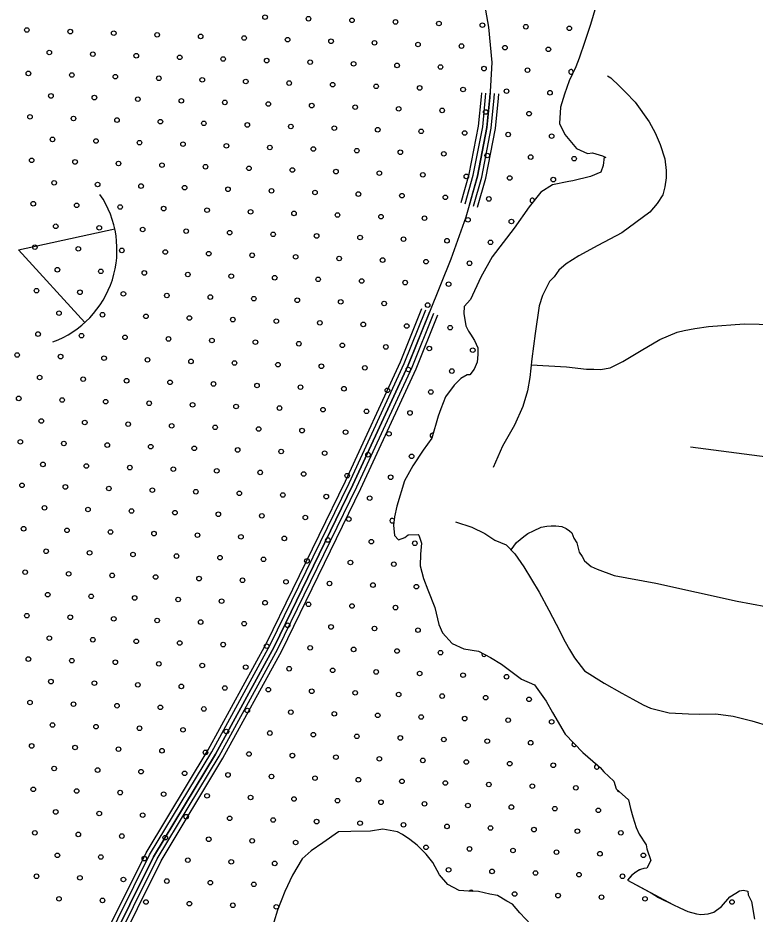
# Model space of a CAD drawing. Extents: x 1788175 to 1969470, y 584502 to 738744.
# Drawn here: x 1801888 to 1805307, y 705563 to 709722 of the extents above; entities that cross this region are included whole.
import ezdxf

# ---------------------------------------------------------------- set-up
doc = ezdxf.new("R2010")
doc.units = 0
for name, color, linetype in [('DESIGN - SCRATCH - User 1', 7, 'Continuous'), ('DESIGN - TRAFFIC CONTROL PERMANENT - Pavement Marking Text', 7, 'Continuous'), ('DESIGN - TRANSPORTATION - Edge of Traveled Way', 7, 'Continuous'), ('SURVEY - DRAINAGE - Natural Features', 7, 'Continuous'), ('SURVEY - TRANSPORTATION - Roads', 7, 'Continuous')]:
    doc.layers.add(name, color=color, linetype=linetype)

msp = doc.modelspace()

# ---------------------------------------------------------------- linework, layer by layer
at = {"layer": 'DESIGN - SCRATCH - User 1'}
for points in [[(1804569.3, 709775.9), (1804543.4, 709691.8), (1804517.4, 709613.6), (1804491.4, 709535.5), (1804475.4, 709495.4), (1804445.4, 709431.2), (1804423.5, 709369.1), (1804411.5, 709329), (1804405.5, 709309), (1804399.5, 709232.9), (1804425.5, 709180.9), (1804455.5, 709144.9), (1804479.5, 709116.9), (1804529.4, 709092.9), (1804553.4, 709096.9), (1804599.4, 709083), (1804615.4, 709075), (1804607.4, 709077), (1804603.4, 709036.9), (1804591.4, 709006.9), (1804543.4, 708986.8), (1804461.5, 708966.6), (1804443.5, 708962.6), (1804367.5, 708948.4), (1804313.6, 708914.3), (1804259.6, 708846.1), (1804189.7, 708745.9), (1804087.7, 708613.5), (1804035.8, 708519.3), (1803987.8, 708415.1), (1803957.8, 708383), (1803955.8, 708350.9), (1803965.8, 708292.9), (1803977.8, 708268.9), (1803987.8, 708254.8), (1804005.8, 708224.8), (1804021.8, 708190.8), (1804021.8, 708160.8), (1804017.8, 708124.7), (1804003.8, 708092.6), (1803983.8, 708066.6), (1803971.8, 708066.5), (1803941.9, 708048.5), (1803911.9, 708018.4), (1803871.9, 707964.2), (1803849.9, 707908.1), (1803837.9, 707874.1), (1803808, 707771.9), (1803768, 707715.7), (1803720, 707643.5), (1803682, 707573.4), (1803646.1, 707457.2), (1803634.1, 707407.1), (1803630.1, 707369), (1803634.1, 707320.9), (1803654.1, 707300.9), (1803682.1, 707311), (1803698.1, 707323), (1803744, 707325.1), (1803748, 707321.1), (1803760, 707285.1), (1803756, 707233), (1803754, 707178.9), (1803770, 707120.9), (1803790, 707068.8), (1803822, 706986.7), (1803840, 706906.7), (1803858, 706868.6), (1803902, 706818.6), (1803956, 706794.7), (1804023.9, 706782.8), (1804079.9, 706754.8), (1804131.9, 706722.8), (1804223.8, 706652.9), (1804283.8, 706626.9), (1804337.8, 706550.9), (1804367.8, 706498.9), (1804425.7, 706398.8), (1804507.7, 706312.8), (1804577.7, 706252.8), (1804589.4, 706243), (1804605.7, 706222.8), (1804651.6, 706180.9), (1804663.6, 706144.8), (1804719.6, 706092.8), (1804729.6, 706052.8), (1804739.6, 706014.7), (1804755.6, 705964.7), (1804769.6, 705934.7), (1804801.6, 705884.7), (1804805.6, 705866.6), (1804823.6, 705812.6), (1804805.6, 705776.5), (1804791.6, 705774.5), (1804776.4, 705770)], [(1804077.8, 705656.3), (1804024.4, 705667.3), (1803978.1, 705669.1), (1803934.1, 705673), (1803882.1, 705701), (1803844.1, 705745), (1803812.1, 705803), (1803782.2, 705841), (1803740.2, 705883), (1803706.2, 705909), (1803672.2, 705933), (1803648.2, 705945), (1803580.3, 705956.9), (1803524.3, 705948.8), (1803432.3, 705946.6), (1803374.4, 705944.5), (1803302.4, 705894.4), (1803248.4, 705856.2), (1803206.5, 705820.1), (1803162.5, 705743.9), (1803126.5, 705667.8), (1803092.6, 705581.6), (1803074.6, 705525.5)], [(1804776.4, 705770), (1804750.1, 705756.3), (1804730.3, 705738.6), (1804715.7, 705719.9), (1804925.5, 705608.4), (1804957.5, 705592.5), (1804995.5, 705574.5), (1805035.5, 705564.5), (1805055.5, 705560.6), (1805089.5, 705564.6), (1805115.4, 705572.7), (1805151.4, 705598.8), (1805189.4, 705642.9), (1805217.4, 705661), (1805235.4, 705671), (1805253.4, 705675), (1805273.3, 705669.1), (1805275.3, 705653), (1805291.3, 705621), (1805305.3, 705538.9)], [(1804473.9, 705016.9), (1804453.9, 705068.9), (1804439.9, 705141), (1804413.9, 705213.1), (1804375.9, 705333.2), (1804345.9, 705405.3), (1804309.9, 705459.3), (1804269.4, 705512.6), (1804215.9, 705569.3), (1804182, 705609.3), (1804156, 705623.3), (1804112, 705649.3), (1804077.8, 705656.3)]]:
    msp.add_lwpolyline(points, dxfattribs=at)
at = {"layer": 'DESIGN - TRAFFIC CONTROL PERMANENT - Pavement Marking Text'}
for centre in [(1803034.5, 709726.2), (1803236.1, 709718.7), (1803437.7, 709711.2), (1801929.4, 709666.4), (1803639.4, 709703.8), (1803841, 709696.3), (1804042.6, 709688.8), (1804244.2, 709681.4), (1804445.8, 709673.9), (1802131, 709659), (1802332.6, 709651.5), (1802534.2, 709644), (1802735.8, 709636.6), (1802937.4, 709629.1), (1803139.1, 709621.6), (1803340.7, 709614.2), (1803542.3, 709606.7), (1803743.9, 709599.2), (1803945.5, 709591.7), (1804147.1, 709584.3), (1802033.9, 709561.9), (1802235.5, 709554.4), (1802437.2, 709546.9), (1804348.7, 709576.8), (1802638.8, 709539.5), (1802840.4, 709532), (1803042, 709524.5), (1803243.6, 709517.1), (1803445.2, 709509.6), (1803646.8, 709502.1), (1801936.9, 709464.8), (1802138.5, 709457.3), (1803848.4, 709494.7), (1804050, 709487.2), (1804251.6, 709479.7), (1802340.1, 709449.9), (1802541.7, 709442.4), (1802743.3, 709434.9), (1802944.9, 709427.5), (1803146.5, 709420), (1803348.1, 709412.5), (1803549.7, 709405.1), (1803751.4, 709397.6), (1803953, 709390.1), (1804154.6, 709382.7), (1804356.2, 709375.2), (1802041.4, 709360.3), (1802243, 709352.8), (1802444.6, 709345.3), (1802646.2, 709337.9), (1802847.8, 709330.4), (1803049.5, 709322.9), (1803251.1, 709315.5), (1803452.7, 709308), (1803654.3, 709300.5), (1803855.9, 709293.1), (1801944.3, 709263.2), (1802145.9, 709255.7), (1804057.5, 709285.6), (1804259.1, 709278.1), (1802347.6, 709248.3), (1802549.2, 709240.8), (1802750.8, 709233.3), (1802952.4, 709225.9), (1803154, 709218.4), (1803355.6, 709210.9), (1803557.2, 709203.5), (1803758.8, 709196), (1803960.4, 709188.5), (1804162, 709181.1), (1804363.7, 709173.6), (1802048.9, 709158.7), (1802250.5, 709151.2), (1802452.1, 709143.7), (1802653.7, 709136.3), (1802855.3, 709128.8), (1803056.9, 709121.3), (1803258.5, 709113.9), (1803460.1, 709106.4), (1803661.8, 709098.9), (1803863.4, 709091.5), (1804065, 709084), (1801951.8, 709061.6), (1802153.4, 709054.1), (1802355, 709046.7), (1804266.6, 709076.5), (1804468.2, 709069.1), (1802556.6, 709039.2), (1802758.2, 709031.7), (1802959.8, 709024.3), (1803161.5, 709016.8), (1803363.1, 709009.3), (1803564.7, 709001.9), (1803766.3, 708994.4), (1803967.9, 708986.9), (1804169.5, 708979.5), (1804371.1, 708972), (1802056.3, 708957.1), (1802257.9, 708949.6), (1802459.6, 708942.1), (1802661.2, 708934.6), (1802862.8, 708927.2), (1803064.4, 708919.7), (1803266, 708912.2), (1803467.6, 708904.8), (1803669.2, 708897.3), (1803870.8, 708889.8), (1804072.4, 708882.4), (1801959.3, 708860), (1802160.9, 708852.5), (1802362.5, 708845), (1802564.1, 708837.6), (1802765.7, 708830.1), (1802967.3, 708822.6), (1803168.9, 708815.2), (1803370.5, 708807.7), (1803572.1, 708800.2), (1803773.8, 708792.8), (1802063.8, 708755.4), (1803975.4, 708785.3), (1804177, 708777.8), (1802265.4, 708748), (1802467, 708740.5), (1802668.6, 708733), (1802870.2, 708725.6), (1803071.9, 708718.1), (1803273.5, 708710.6), (1803475.1, 708703.2), (1803676.7, 708695.7), (1803878.3, 708688.2), (1804079.9, 708680.8), (1801966.7, 708658.4), (1802168.3, 708650.9), (1802370, 708643.4), (1802571.6, 708636), (1802773.2, 708628.5), (1802974.8, 708621), (1803176.4, 708613.6), (1803378, 708606.1), (1803579.6, 708598.6), (1803781.2, 708591.2), (1803982.8, 708583.7), (1802071.3, 708553.8), (1802272.9, 708546.4), (1802474.5, 708538.9), (1802676.1, 708531.4), (1802877.7, 708524), (1803079.3, 708516.5), (1803280.9, 708509), (1803482.5, 708501.6), (1803684.2, 708494.1), (1803885.8, 708486.6), (1801974.2, 708456.8), (1802175.8, 708449.3), (1802377.4, 708441.8), (1802579, 708434.4), (1802780.6, 708426.9), (1802982.3, 708419.4), (1803183.9, 708412), (1803385.5, 708404.5), (1803587.1, 708397), (1803788.7, 708389.6), (1802078.7, 708352.2), (1802280.3, 708344.8), (1802482, 708337.3), (1802683.6, 708329.8), (1802885.2, 708322.4), (1803086.8, 708314.9), (1803288.4, 708307.4), (1803490, 708300), (1803691.6, 708292.5), (1801981.7, 708255.1), (1803893.2, 708285), (1802183.3, 708247.7), (1802384.9, 708240.2), (1802586.5, 708232.7), (1802788.1, 708225.3), (1802989.7, 708217.8), (1803191.3, 708210.3), (1803392.9, 708202.9), (1803594.5, 708195.4), (1803796.2, 708187.9), (1803997.8, 708180.5), (1801884.6, 708158.1), (1802086.2, 708150.6), (1802287.8, 708143.1), (1802489.4, 708135.7), (1802691, 708128.2), (1802892.6, 708120.7), (1803094.3, 708113.3), (1803295.9, 708105.8), (1803497.5, 708098.3), (1803699.1, 708090.9), (1801989.1, 708053.5), (1802190.7, 708046.1), (1803900.7, 708083.4), (1802392.4, 708038.6), (1802594, 708031.1), (1802795.6, 708023.7), (1802997.2, 708016.2), (1803198.8, 708008.7), (1803400.4, 708001.3), (1803602, 707993.8), (1803803.6, 707986.3), (1801892.1, 707956.5), (1802093.7, 707949), (1802295.3, 707941.5), (1802496.9, 707934.1), (1802698.5, 707926.6), (1802900.1, 707919.1), (1803101.7, 707911.7), (1803303.3, 707904.2), (1803504.9, 707896.7), (1803706.6, 707889.3), (1801996.6, 707851.9), (1802198.2, 707844.5), (1802399.8, 707837), (1802601.4, 707829.5), (1802803, 707822.1), (1803004.7, 707814.6), (1803206.3, 707807.1), (1803407.9, 707799.7), (1801899.5, 707754.9), (1803609.5, 707792.2), (1802101.1, 707747.4), (1802302.7, 707739.9), (1802504.4, 707732.5), (1802706, 707725), (1802907.6, 707717.5), (1803109.2, 707710.1), (1803310.8, 707702.6), (1803512.4, 707695.1), (1803714, 707687.7), (1802004.1, 707650.3), (1802205.7, 707642.9), (1802407.3, 707635.4), (1802608.9, 707627.9), (1802810.5, 707620.4), (1803012.1, 707613), (1803213.7, 707605.5), (1803415.3, 707598), (1803616.9, 707590.6), (1801907, 707553.2), (1802108.6, 707545.8), (1802310.2, 707538.3), (1802511.8, 707530.8), (1802713.4, 707523.4), (1802915, 707515.9), (1803116.7, 707508.4), (1803318.3, 707501), (1803519.9, 707493.5), (1802011.5, 707448.7), (1802213.1, 707441.2), (1802414.8, 707433.8), (1802616.4, 707426.3), (1802818, 707418.8), (1803019.6, 707411.4), (1803221.2, 707403.9), (1803422.8, 707396.4), (1801914.5, 707351.6), (1802116.1, 707344.2), (1802317.7, 707336.7), (1802519.3, 707329.2), (1802720.9, 707321.8), (1802922.5, 707314.3), (1803124.1, 707306.8), (1803325.7, 707299.4), (1803527.3, 707291.9), (1803729, 707284.4), (1802019, 707247.1), (1802220.6, 707239.6), (1802422.2, 707232.2), (1802623.8, 707224.7), (1802825.4, 707217.2), (1803027.1, 707209.8), (1803228.7, 707202.3), (1803430.3, 707194.8), (1803631.9, 707187.4), (1801921.9, 707150), (1802123.5, 707142.6), (1802325.2, 707135.1), (1802526.8, 707127.6), (1802728.4, 707120.2), (1802930, 707112.7), (1803131.6, 707105.2), (1803333.2, 707097.8), (1803534.8, 707090.3), (1802026.5, 707045.5), (1803736.4, 707082.8), (1802228.1, 707038), (1802429.7, 707030.6), (1802631.3, 707023.1), (1802832.9, 707015.6), (1803034.5, 707008.2), (1803236.1, 707000.7), (1803437.7, 706993.2), (1803639.4, 706985.7), (1801929.4, 706948.4), (1802131, 706940.9), (1802332.6, 706933.5), (1802534.2, 706926), (1802735.8, 706918.5), (1802937.4, 706911.1), (1803139.1, 706903.6), (1803340.7, 706896.1), (1803542.3, 706888.7), (1803743.9, 706881.2), (1802033.9, 706843.9), (1802235.5, 706836.4), (1802437.2, 706828.9), (1802638.8, 706821.5), (1802840.4, 706814), (1803042, 706806.5), (1803243.6, 706799.1), (1803445.2, 706791.6), (1803646.8, 706784.1), (1803848.4, 706776.7), (1801936.9, 706746.8), (1802138.5, 706739.3), (1802340.1, 706731.9), (1802541.7, 706724.4), (1802743.3, 706716.9), (1802944.9, 706709.5), (1803146.5, 706702), (1803348.1, 706694.5), (1803549.7, 706687.1), (1803751.4, 706679.6), (1803953, 706672.1), (1802041.4, 706642.3), (1802243, 706634.8), (1804154.6, 706664.7), (1802444.6, 706627.3), (1802646.2, 706619.9), (1802847.8, 706612.4), (1803049.5, 706604.9), (1803251.1, 706597.5), (1803452.7, 706590), (1801944.3, 706545.2), (1803654.3, 706582.5), (1803855.9, 706575.1), (1804057.5, 706567.6), (1804259.1, 706560.1), (1802145.9, 706537.7), (1802347.6, 706530.3), (1802549.2, 706522.8), (1802750.8, 706515.3), (1802952.4, 706507.9), (1803154, 706500.4), (1803355.6, 706492.9), (1803557.2, 706485.5), (1803758.8, 706478), (1803960.4, 706470.5), (1804162, 706463.1), (1802048.9, 706440.7), (1802250.5, 706433.2), (1802452.1, 706425.7), (1804363.7, 706455.6), (1802653.7, 706418.3), (1802855.3, 706410.8), (1803056.9, 706403.3), (1803258.5, 706395.9), (1803460.1, 706388.4), (1803661.8, 706380.9), (1801951.8, 706343.6), (1803863.4, 706373.5), (1804065, 706366), (1804266.6, 706358.5), (1802153.4, 706336.1), (1802355, 706328.6), (1802556.6, 706321.2), (1802758.2, 706313.7), (1802959.8, 706306.2), (1803161.5, 706298.8), (1803363.1, 706291.3), (1803564.7, 706283.8), (1803766.3, 706276.4), (1803967.9, 706268.9), (1804169.5, 706261.4), (1804371.1, 706254), (1802056.3, 706239), (1802257.9, 706231.6), (1802459.6, 706224.1), (1802661.2, 706216.6), (1802862.8, 706209.2), (1803064.4, 706201.7), (1803266, 706194.2), (1803467.6, 706186.8), (1803669.2, 706179.3), (1803870.8, 706171.8), (1801959.3, 706142), (1802160.9, 706134.5), (1804072.4, 706164.4), (1804274.1, 706156.9), (1804475.7, 706149.4), (1802362.5, 706127), (1802564.1, 706119.6), (1802765.7, 706112.1), (1802967.3, 706104.6), (1803168.9, 706097.2), (1803370.5, 706089.7), (1803572.1, 706082.2), (1803773.8, 706074.8), (1803975.4, 706067.3), (1804177, 706059.8), (1804378.6, 706052.4), (1802063.8, 706037.4), (1802265.4, 706030), (1802467, 706022.5), (1802668.6, 706015), (1802870.2, 706007.6), (1804580.2, 706044.9), (1803071.9, 706000.1), (1803273.5, 705992.6), (1803475.1, 705985.2), (1803676.7, 705977.7), (1803878.3, 705970.2), (1801966.7, 705940.4), (1802168.3, 705932.9), (1802370, 705925.4), (1804079.9, 705962.8), (1804281.5, 705955.3), (1804483.1, 705947.8), (1804684.7, 705940.4), (1802571.6, 705918), (1802773.2, 705910.5), (1802974.8, 705903), (1803176.4, 705895.6), (1803781.2, 705873.2), (1803982.8, 705865.7), (1804184.4, 705858.2), (1804386.1, 705850.8), (1804587.7, 705843.3), (1802071.3, 705835.8), (1802272.9, 705828.4), (1802474.5, 705820.9), (1802676.1, 705813.4), (1802877.7, 705806), (1803079.3, 705798.5), (1804789.3, 705835.8), (1803885.8, 705768.6), (1804087.4, 705761.2), (1801974.2, 705738.8), (1802175.8, 705731.3), (1802377.4, 705723.8), (1802579, 705716.4), (1804289, 705753.7), (1804490.6, 705746.2), (1804692.2, 705738.8), (1802780.6, 705708.9), (1802982.3, 705701.4), (1802078.7, 705634.2), (1804191.9, 705656.6), (1804393.5, 705649.1), (1804595.1, 705641.7), (1804796.7, 705634.2), (1802280.3, 705626.7), (1802482, 705619.3), (1802683.6, 705611.8), (1802885.2, 705604.3), (1803086.8, 705596.9), (1805200, 705619.3)]:
    msp.add_circle(centre, 10.6, dxfattribs=at)
for centre, start, end in [((1804453.3, 709472.3), 347.763, 322.129), ((1804274.1, 708874.9), 13.3357, 269.9415), ((1803811.1, 707784.7), 70.349, 256.9559), ((1803624.4, 707389), 36.9359, 311.0892), ((1804050, 706769.2), 150.9344, 335.997), ((1804468.2, 706351.1), 121.4171, 325.8318), ((1804572.7, 706246.5), 89.8937, 9.68), ((1804677.3, 706142), 180.0249, 274.201), ((1803990.3, 705664.1), 23.166, 152.4232)]:
    msp.add_arc(centre, 10.6, start, end, dxfattribs=at)
at = {"layer": 'DESIGN - TRANSPORTATION - Edge of Traveled Way'}
for q in [(1802337.5, 708743.1), (1802198.5, 708308.6)]:
    msp.add_line((1801891.7, 708646.3), q, dxfattribs=at)
for points in [[(1804569.3, 709775.9), (1804543.4, 709691.8), (1804517.4, 709613.6), (1804491.4, 709535.5), (1804475.4, 709495.4), (1804445.4, 709431.2), (1804423.5, 709369.1), (1804411.5, 709329), (1804405.5, 709309), (1804399.5, 709232.9), (1804425.5, 709180.9), (1804455.5, 709144.9), (1804479.5, 709116.9), (1804529.4, 709092.9), (1804553.4, 709096.9), (1804599.4, 709083), (1804615.4, 709075), (1804607.4, 709077), (1804603.4, 709036.9), (1804591.4, 709006.9), (1804543.4, 708986.8), (1804461.5, 708966.6), (1804443.5, 708962.6), (1804367.5, 708948.4), (1804313.6, 708914.3), (1804259.6, 708846.1), (1804189.7, 708745.9), (1804087.7, 708613.5), (1804035.8, 708519.3), (1803987.8, 708415.1), (1803957.8, 708383), (1803955.8, 708350.9), (1803965.8, 708292.9), (1803977.8, 708268.9), (1803987.8, 708254.8), (1804005.8, 708224.8), (1804021.8, 708190.8), (1804021.8, 708160.8), (1804017.8, 708124.7), (1804003.8, 708092.6), (1803983.8, 708066.6), (1803971.8, 708066.5), (1803941.9, 708048.5), (1803911.9, 708018.4), (1803871.9, 707964.2), (1803849.9, 707908.1), (1803837.9, 707874.1), (1803808, 707771.9), (1803768, 707715.7), (1803720, 707643.5), (1803682, 707573.4), (1803646.1, 707457.2), (1803634.1, 707407.1), (1803630.1, 707369), (1803634.1, 707320.9), (1803654.1, 707300.9), (1803682.1, 707311), (1803698.1, 707323), (1803744, 707325.1), (1803748, 707321.1), (1803760, 707285.1), (1803756, 707233), (1803754, 707178.9), (1803770, 707120.9), (1803790, 707068.8), (1803822, 706986.7), (1803840, 706906.7), (1803858, 706868.6), (1803902, 706818.6), (1803956, 706794.7), (1804023.9, 706782.8), (1804079.9, 706754.8), (1804131.9, 706722.8), (1804223.8, 706652.9), (1804283.8, 706626.9), (1804337.8, 706550.9), (1804367.8, 706498.9), (1804425.7, 706398.8), (1804507.7, 706312.8), (1804577.7, 706252.8), (1804589.4, 706243), (1804605.7, 706222.8), (1804651.6, 706180.9), (1804663.6, 706144.8), (1804719.6, 706092.8), (1804729.6, 706052.8), (1804739.6, 706014.7), (1804755.6, 705964.7), (1804769.6, 705934.7), (1804801.6, 705884.7), (1804805.6, 705866.6), (1804823.6, 705812.6), (1804805.6, 705776.5), (1804791.6, 705774.5), (1804771.6, 705768.4)], [(1804077.8, 705656.3), (1804024.4, 705667.3), (1803978.1, 705669.1), (1803934.1, 705673), (1803882.1, 705701), (1803844.1, 705745), (1803812.1, 705803), (1803782.2, 705841), (1803740.2, 705883), (1803706.2, 705909), (1803672.2, 705933), (1803648.2, 705945), (1803580.3, 705956.9), (1803524.3, 705948.8), (1803432.3, 705946.6), (1803374.4, 705944.5), (1803302.4, 705894.4), (1803248.4, 705856.2), (1803206.5, 705820.1), (1803162.5, 705743.9), (1803126.5, 705667.8), (1803092.6, 705581.6), (1803074.6, 705525.5)], [(1804771.6, 705768.4), (1804753.6, 705758.4), (1804735.6, 705744.3), (1804715.7, 705720.3)], [(1804715.7, 705720.3), (1804830, 705658.1), (1804860, 705640.5)], [(1804473.9, 705016.9), (1804453.9, 705068.9), (1804439.9, 705141), (1804413.9, 705213.1), (1804375.9, 705333.2), (1804345.9, 705405.3), (1804309.9, 705459.3), (1804269.4, 705512.6), (1804215.9, 705569.3), (1804182, 705609.3), (1804156, 705623.3), (1804112, 705649.3), (1804077.8, 705656.3)], [(1804860, 705640.5), (1804925.5, 705608.4), (1804957.5, 705592.5), (1804995.5, 705574.5), (1805035.5, 705564.5), (1805055.5, 705560.6), (1805089.5, 705564.6), (1805115.4, 705572.7), (1805151.4, 705598.8), (1805189.4, 705642.9), (1805217.4, 705661), (1805235.4, 705671), (1805253.4, 705675), (1805273.3, 705669.1), (1805275.3, 705653), (1805291.3, 705621), (1805305.3, 705538.9)]]:
    msp.add_lwpolyline(points, dxfattribs=at)
msp.add_arc((1801891.7, 708646.3), 456.2, 290.3001, 34.2291, dxfattribs=at)
at = {"layer": 'SURVEY - DRAINAGE - Natural Features'}
for points in [[(1804017.6, 709979.4), (1804071.6, 709679), (1804085.6, 709514.8), (1804077.7, 709352.6), (1804063.7, 709214.3), (1804019.7, 708988), (1803965.8, 708797.6), (1803895.8, 708603.2), (1803698, 708110.2), (1803442.2, 707555), (1803076.5, 706803.3), (1802804.7, 706306.2), (1802516.9, 705829.1), (1802297, 705386.1)], [(1803944.4, 708865.3), (1803981.8, 708997), (1804025.1, 709220), (1804038.8, 709355.5), (1804039.7, 709374.4)], [(1803962.7, 708860.2), (1804000.3, 708992.6), (1804043.9, 709217.3), (1804057.7, 709354.1), (1804058.7, 709373.5)], [(1803982, 708854.7), (1804019.7, 708988), (1804063.7, 709214.3), (1804077.7, 709352.6), (1804078.6, 709372.5)], [(1804001.2, 708849.2), (1804039.2, 708983.3), (1804083.5, 709211.4), (1804097.6, 709351.1), (1804098.6, 709371.5)], [(1804020.4, 708843.8), (1804058.7, 708978.7), (1804103.3, 709208.5), (1804117.6, 709349.6), (1804118.6, 709370.5)], [(1802109, 705075.1), (1802261.9, 705403), (1802482.6, 705847.8), (1802770.8, 706325.6), (1803041.8, 706821.2), (1803406.9, 707571.7), (1803662.2, 708125.6), (1803762, 708374.5)], [(1802126.3, 705067.1), (1802279, 705394.8), (1802499.3, 705838.7), (1802787.3, 706316.2), (1803058.7, 706812.5), (1803424.1, 707563.5), (1803679.6, 708118.1), (1803779.7, 708367.4)], [(1802144.4, 705058.6), (1802297, 705386.1), (1802516.9, 705829.1), (1802804.7, 706306.2), (1803076.5, 706803.3), (1803442.2, 707555), (1803698, 708110.2), (1803798.2, 708360)], [(1802162.5, 705050.2), (1802315, 705377.4), (1802534.4, 705819.4), (1802822, 706296.2), (1803094.2, 706794.2), (1803460.3, 707546.4), (1803716.4, 708102.3), (1803816.8, 708352.5)], [(1802180.6, 705041.7), (1802333.1, 705368.7), (1802552, 705809.8), (1802839.3, 706286.3), (1803112, 706785), (1803478.3, 707537.9), (1803734.7, 708094.4), (1803835.4, 708345.1)]]:
    msp.add_lwpolyline(points, dxfattribs=at)
at = {"layer": 'SURVEY - TRANSPORTATION - Roads'}
for points in [[(1804622.9, 709454.1), (1804638.6, 709443.6), (1804679.1, 709405.4), (1804706.1, 709377.4), (1804750.7, 709331.2), (1804815.3, 709240.1), (1804844.4, 709189.6), (1804867.6, 709135.2), (1804888.5, 709068.7), (1804895.6, 709014.5), (1804895.1, 708980.5), (1804888.4, 708938.5), (1804879.8, 708900.6), (1804853.2, 708860.9), (1804818.6, 708821.3), (1804689.1, 708725.1), (1804578.2, 708666.6), (1804489.5, 708617.8), (1804430.9, 708580.6), (1804396.4, 708551.1), (1804376, 708521.4), (1804353.6, 708499.6), (1804320.6, 708434), (1804305.8, 708386.2), (1804287.8, 708258.2), (1804271.9, 708140.2), (1804262.5, 708054.2), (1804251.6, 707992.3), (1804230.4, 707918.4), (1804191, 707832.9), (1804135.5, 707735.5), (1804091.9, 707636)], [(1804268.9, 708112.3), (1804433.3, 708103.8), (1804525, 708092.4), (1804559, 708091.9), (1804591, 708091.4), (1804635.1, 708098.8), (1804693.5, 708127.9), (1804778.3, 708178.8), (1804865.1, 708229.6), (1804945.6, 708264.4), (1804977.7, 708272), (1805027.8, 708281.3), (1805091.9, 708290.3), (1805256.1, 708301.9), (1805535.8, 708295.7)], [(1805932.9, 707610), (1805007.9, 707730.3)], [(1803918.1, 707384.3), (1803993.6, 707359), (1804053.1, 707330), (1804100.5, 707299.3), (1804152.2, 707276.5), (1804193.5, 707235.8), (1804234.5, 707175), (1804306.6, 707057.8), (1804351.2, 706973), (1804384.2, 706908.4), (1804426.6, 706826.7), (1804445.8, 706791.6), (1804470.3, 706752.3), (1804515.8, 706692.7), (1804607.7, 706634.5), (1804688.9, 706589.3), (1804740.4, 706560.4), (1804788, 706533.7), (1804821.7, 706519.2), (1804909.4, 706497.8), (1804999.1, 706492.3), (1805049.2, 706491.7), (1805125.1, 706492.3), (1805205.7, 706481.8), (1805292.6, 706460.1), (1805374.1, 706434.8)], [(1804175.4, 707253.6), (1804200.3, 707287.8), (1804234.7, 707315.3), (1804253, 707329), (1804279.2, 707342.7), (1804315.4, 707358.2), (1804341.5, 707363.8), (1804361.5, 707365.5), (1804383.5, 707365.2), (1804411.4, 707362.8), (1804431.2, 707352.4), (1804447.1, 707342.2), (1804456.9, 707332), (1804466.5, 707307.8), (1804480.2, 707285.6), (1804491.5, 707243.4), (1804505.1, 707223.1), (1804516.8, 707202.9), (1804546.4, 707176.4), (1804574.2, 707164), (1804653.7, 707134.8), (1804847, 707099.8), (1805223.5, 707016.1), (1805556.3, 706953)]]:
    msp.add_lwpolyline(points, dxfattribs=at)

doc.saveas('drawing.dxf')
